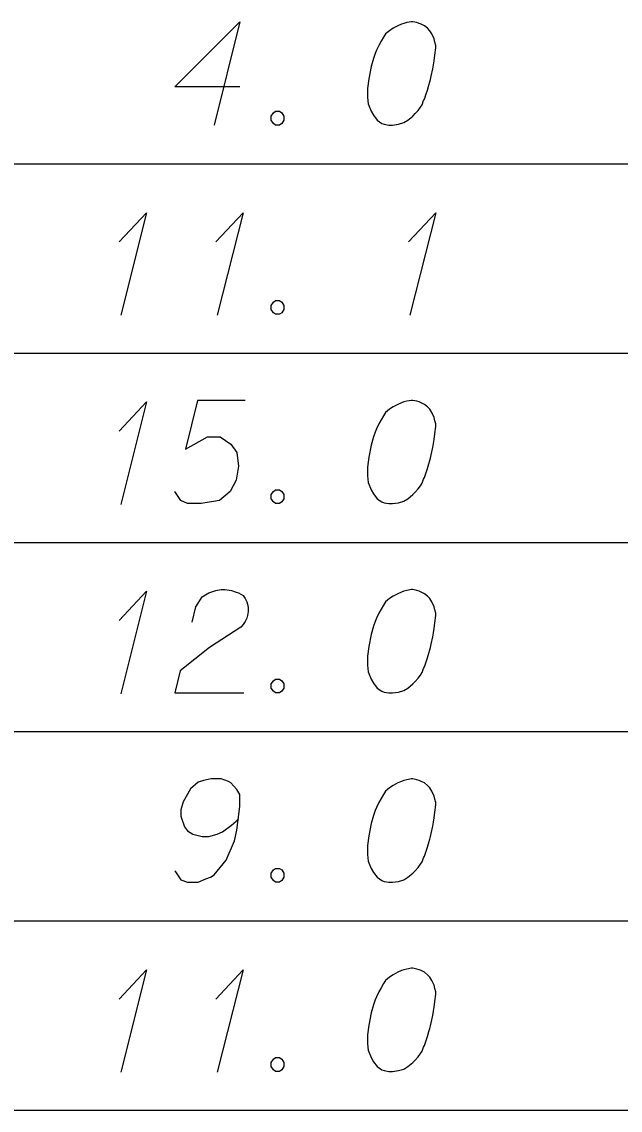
# Model space of a CAD drawing. Extents: x 2074207 to 2076812, y 516372 to 523312.
# Drawn here: x 2076621.8 to 2076649.6, y 517187.7 to 517238.3 of the extents above; entities that cross this region are included whole.
import ezdxf

# ---------------------------------------------------------------- set-up
doc = ezdxf.new("R2010")
doc.units = 0
for name, color, linetype in [('Prop DirtTable_ Soil Test Results - Outline (Major)', 7, 'Continuous'), ('Prop DirtTable_ Soil Test Results - Outline (Minor)', 7, 'Continuous'), ('Prop DirtTable_ Soil Test Results - Tx (Sample Data)', 7, 'Continuous')]:
    doc.layers.add(name, color=color, linetype=linetype)

msp = doc.modelspace()

# ---------------------------------------------------------------- linework, layer by layer
at = {"layer": 'Prop DirtTable_ Soil Test Results - Outline (Major)'}
msp.add_line((2076260.609, 517187.696), (2076811.903, 517187.696), dxfattribs=at)
at = {"layer": 'Prop DirtTable_ Soil Test Results - Outline (Minor)'}
for p, q in [((2076260.609, 517231.696), (2076811.903, 517231.696)), ((2076260.609, 517231.696), (2076811.903, 517231.696)), ((2076260.609, 517222.896), (2076811.903, 517222.896)), ((2076260.609, 517222.896), (2076811.903, 517222.896)), ((2076260.609, 517214.096), (2076811.903, 517214.096)), ((2076260.609, 517214.096), (2076811.903, 517214.096)), ((2076260.609, 517205.296), (2076811.903, 517205.296)), ((2076260.609, 517205.296), (2076811.903, 517205.296)), ((2076260.609, 517196.496), (2076811.903, 517196.496)), ((2076260.609, 517196.496), (2076811.903, 517196.496)), ((2076260.609, 517187.696), (2076811.903, 517187.696))]:
    msp.add_line(p, q, dxfattribs=at)
at = {"layer": 'Prop DirtTable_ Soil Test Results - Tx (Sample Data)'}
for points in [[(2076631.909, 517235.274), (2076628.876, 517235.274), (2076631.909, 517238.298), (2076630.71, 517233.498)], [(2076639.952, 517238.298), (2076639.882, 517238.298), (2076639.67, 517238.26), (2076639.529, 517238.222), (2076639.423, 517238.185), (2076639.247, 517238.109), (2076639.035, 517237.996), (2076638.859, 517237.882), (2076638.682, 517237.731), (2076638.576, 517237.58), (2076638.471, 517237.391), (2076638.365, 517237.202), (2076638.259, 517236.975), (2076638.188, 517236.824), (2076638.118, 517236.597), (2076638.012, 517236.219), (2076637.906, 517235.652), (2076637.836, 517235.199), (2076637.836, 517234.783), (2076637.871, 517234.481), (2076638.012, 517234.141), (2076638.118, 517233.952), (2076638.294, 517233.725), (2076638.506, 517233.574), (2076638.612, 517233.536), (2076638.823, 517233.498), (2076639, 517233.498), (2076639.282, 517233.536), (2076639.529, 517233.611), (2076639.705, 517233.725), (2076639.952, 517233.914), (2076640.058, 517234.027), (2076640.199, 517234.178), (2076640.305, 517234.329), (2076640.375, 517234.443), (2076640.446, 517234.632), (2076640.481, 517234.707), (2076640.552, 517234.896), (2076640.622, 517235.123), (2076640.693, 517235.35), (2076640.728, 517235.501), (2076640.763, 517235.615), (2076640.799, 517235.766), (2076640.869, 517236.106), (2076640.905, 517236.295), (2076640.94, 517236.484), (2076640.975, 517236.748), (2076641.01, 517237.089), (2076641.01, 517237.202), (2076640.975, 517237.353), (2076640.94, 517237.504), (2076640.834, 517237.731), (2076640.728, 517237.882), (2076640.622, 517237.996), (2076640.481, 517238.109), (2076640.34, 517238.185), (2076640.234, 517238.222), (2076640.129, 517238.26), (2076639.952, 517238.298)], [(2076633.567, 517234.141), (2076633.744, 517234.141), (2076633.849, 517234.065), (2076633.955, 517233.914), (2076633.955, 517233.725), (2076633.849, 517233.574), (2076633.744, 517233.498), (2076633.567, 517233.498), (2076633.461, 517233.574), (2076633.356, 517233.725), (2076633.356, 517233.914), (2076633.461, 517234.065), (2076633.567, 517234.141)], [(2076626.3, 517228.062), (2076627.57, 517229.422), (2076626.371, 517224.66)], [(2076630.78, 517228.062), (2076632.05, 517229.422), (2076630.851, 517224.66)], [(2076639.74, 517228.062), (2076641.01, 517229.422), (2076639.811, 517224.66)], [(2076633.567, 517225.341), (2076633.744, 517225.341), (2076633.849, 517225.265), (2076633.955, 517225.114), (2076633.955, 517224.925), (2076633.849, 517224.774), (2076633.744, 517224.698), (2076633.567, 517224.698), (2076633.461, 517224.774), (2076633.356, 517224.925), (2076633.356, 517225.114), (2076633.461, 517225.265), (2076633.567, 517225.341)], [(2076626.3, 517219.262), (2076627.57, 517220.622), (2076626.371, 517215.86)], [(2076632.156, 517220.698), (2076629.934, 517220.698), (2076629.369, 517218.43), (2076630.392, 517218.997), (2076630.992, 517218.997), (2076631.486, 517218.657), (2076631.768, 517218.279), (2076631.839, 517217.637), (2076631.733, 517216.994), (2076631.451, 517216.465), (2076630.957, 517216.049), (2076630.11, 517215.898), (2076629.475, 517215.898), (2076629.158, 517216.049), (2076628.876, 517216.465)], [(2076639.952, 517220.698), (2076639.882, 517220.698), (2076639.67, 517220.66), (2076639.529, 517220.622), (2076639.423, 517220.585), (2076639.247, 517220.509), (2076639.035, 517220.396), (2076638.859, 517220.282), (2076638.682, 517220.131), (2076638.576, 517219.98), (2076638.471, 517219.791), (2076638.365, 517219.602), (2076638.259, 517219.375), (2076638.188, 517219.224), (2076638.118, 517218.997), (2076638.012, 517218.619), (2076637.906, 517218.052), (2076637.836, 517217.599), (2076637.836, 517217.183), (2076637.871, 517216.881), (2076638.012, 517216.541), (2076638.118, 517216.352), (2076638.294, 517216.125), (2076638.506, 517215.974), (2076638.612, 517215.936), (2076638.823, 517215.898), (2076639, 517215.898), (2076639.282, 517215.936), (2076639.529, 517216.011), (2076639.705, 517216.125), (2076639.952, 517216.314), (2076640.058, 517216.427), (2076640.199, 517216.578), (2076640.305, 517216.729), (2076640.375, 517216.843), (2076640.446, 517217.032), (2076640.481, 517217.107), (2076640.552, 517217.296), (2076640.622, 517217.523), (2076640.693, 517217.75), (2076640.728, 517217.901), (2076640.763, 517218.015), (2076640.799, 517218.166), (2076640.869, 517218.506), (2076640.905, 517218.695), (2076640.94, 517218.884), (2076640.975, 517219.148), (2076641.01, 517219.489), (2076641.01, 517219.602), (2076640.975, 517219.753), (2076640.94, 517219.904), (2076640.834, 517220.131), (2076640.728, 517220.282), (2076640.622, 517220.396), (2076640.481, 517220.509), (2076640.34, 517220.585), (2076640.234, 517220.622), (2076640.129, 517220.66), (2076639.952, 517220.698)], [(2076633.567, 517216.541), (2076633.744, 517216.541), (2076633.849, 517216.465), (2076633.955, 517216.314), (2076633.955, 517216.125), (2076633.849, 517215.974), (2076633.744, 517215.898), (2076633.567, 517215.898), (2076633.461, 517215.974), (2076633.356, 517216.125), (2076633.356, 517216.314), (2076633.461, 517216.465), (2076633.567, 517216.541)], [(2076626.3, 517210.462), (2076627.57, 517211.822), (2076626.371, 517207.06)], [(2076629.687, 517210.386), (2076629.863, 517211.104), (2076630.146, 517211.558), (2076630.463, 517211.747), (2076630.78, 517211.86), (2076631.027, 517211.898), (2076631.204, 517211.898), (2076631.521, 517211.86), (2076631.733, 517211.785), (2076631.839, 517211.747), (2076632.05, 517211.633), (2076632.156, 517211.482), (2076632.227, 517211.331), (2076632.262, 517211.218), (2076632.297, 517211.067), (2076632.297, 517210.878), (2076632.262, 517210.689), (2076632.227, 517210.575), (2076632.156, 517210.424), (2076632.05, 517210.273), (2076631.945, 517210.159), (2076630.498, 517209.215), (2076629.123, 517208.118), (2076628.876, 517207.098), (2076632.086, 517207.098)], [(2076639.952, 517211.898), (2076639.882, 517211.898), (2076639.67, 517211.86), (2076639.529, 517211.822), (2076639.423, 517211.785), (2076639.247, 517211.709), (2076639.035, 517211.596), (2076638.859, 517211.482), (2076638.682, 517211.331), (2076638.576, 517211.18), (2076638.471, 517210.991), (2076638.365, 517210.802), (2076638.259, 517210.575), (2076638.188, 517210.424), (2076638.118, 517210.197), (2076638.012, 517209.819), (2076637.906, 517209.252), (2076637.836, 517208.799), (2076637.836, 517208.383), (2076637.871, 517208.081), (2076638.012, 517207.741), (2076638.118, 517207.552), (2076638.294, 517207.325), (2076638.506, 517207.174), (2076638.612, 517207.136), (2076638.823, 517207.098), (2076639, 517207.098), (2076639.282, 517207.136), (2076639.529, 517207.211), (2076639.705, 517207.325), (2076639.952, 517207.514), (2076640.058, 517207.627), (2076640.199, 517207.778), (2076640.305, 517207.929), (2076640.375, 517208.043), (2076640.446, 517208.232), (2076640.481, 517208.307), (2076640.552, 517208.496), (2076640.622, 517208.723), (2076640.693, 517208.95), (2076640.728, 517209.101), (2076640.763, 517209.215), (2076640.799, 517209.366), (2076640.869, 517209.706), (2076640.905, 517209.895), (2076640.94, 517210.084), (2076640.975, 517210.348), (2076641.01, 517210.689), (2076641.01, 517210.802), (2076640.975, 517210.953), (2076640.94, 517211.104), (2076640.834, 517211.331), (2076640.728, 517211.482), (2076640.622, 517211.596), (2076640.481, 517211.709), (2076640.34, 517211.785), (2076640.234, 517211.822), (2076640.129, 517211.86), (2076639.952, 517211.898)], [(2076633.567, 517207.741), (2076633.744, 517207.741), (2076633.849, 517207.665), (2076633.955, 517207.514), (2076633.955, 517207.325), (2076633.849, 517207.174), (2076633.744, 517207.098), (2076633.567, 517207.098), (2076633.461, 517207.174), (2076633.356, 517207.325), (2076633.356, 517207.514), (2076633.461, 517207.665), (2076633.567, 517207.741)], [(2076628.876, 517198.827), (2076629.158, 517198.411), (2076629.475, 517198.298), (2076629.969, 517198.298), (2076630.322, 517198.449), (2076630.534, 517198.525), (2076630.71, 517198.638), (2076631.274, 517199.318), (2076631.662, 517200.226), (2076631.768, 517200.717), (2076631.909, 517201.813), (2076631.909, 517202.38), (2076631.768, 517202.607), (2076631.486, 517202.909), (2076631.38, 517202.985), (2076631.027, 517203.098), (2076630.569, 517203.098), (2076630.216, 517203.022), (2076629.969, 517202.947), (2076629.616, 517202.644), (2076629.264, 517202.04), (2076629.158, 517201.662), (2076629.158, 517201.359), (2076629.334, 517200.868), (2076629.475, 517200.679), (2076629.722, 517200.528), (2076630.146, 517200.415), (2076630.463, 517200.415), (2076630.851, 517200.528), (2076631.098, 517200.641), (2076631.521, 517200.944), (2076631.733, 517201.133), (2076631.839, 517201.246)], [(2076639.952, 517203.098), (2076639.882, 517203.098), (2076639.67, 517203.06), (2076639.529, 517203.022), (2076639.423, 517202.985), (2076639.247, 517202.909), (2076639.035, 517202.796), (2076638.859, 517202.682), (2076638.682, 517202.531), (2076638.576, 517202.38), (2076638.471, 517202.191), (2076638.365, 517202.002), (2076638.259, 517201.775), (2076638.188, 517201.624), (2076638.118, 517201.397), (2076638.012, 517201.019), (2076637.906, 517200.452), (2076637.836, 517199.999), (2076637.836, 517199.583), (2076637.871, 517199.281), (2076638.012, 517198.941), (2076638.118, 517198.752), (2076638.294, 517198.525), (2076638.506, 517198.374), (2076638.612, 517198.336), (2076638.823, 517198.298), (2076639, 517198.298), (2076639.282, 517198.336), (2076639.529, 517198.411), (2076639.705, 517198.525), (2076639.952, 517198.714), (2076640.058, 517198.827), (2076640.199, 517198.978), (2076640.305, 517199.129), (2076640.375, 517199.243), (2076640.446, 517199.432), (2076640.481, 517199.507), (2076640.552, 517199.696), (2076640.622, 517199.923), (2076640.693, 517200.15), (2076640.728, 517200.301), (2076640.763, 517200.415), (2076640.799, 517200.566), (2076640.869, 517200.906), (2076640.905, 517201.095), (2076640.94, 517201.284), (2076640.975, 517201.548), (2076641.01, 517201.889), (2076641.01, 517202.002), (2076640.975, 517202.153), (2076640.94, 517202.304), (2076640.834, 517202.531), (2076640.728, 517202.682), (2076640.622, 517202.796), (2076640.481, 517202.909), (2076640.34, 517202.985), (2076640.234, 517203.022), (2076640.129, 517203.06), (2076639.952, 517203.098)], [(2076633.567, 517198.941), (2076633.744, 517198.941), (2076633.849, 517198.865), (2076633.955, 517198.714), (2076633.955, 517198.525), (2076633.849, 517198.374), (2076633.744, 517198.298), (2076633.567, 517198.298), (2076633.461, 517198.374), (2076633.356, 517198.525), (2076633.356, 517198.714), (2076633.461, 517198.865), (2076633.567, 517198.941)], [(2076639.952, 517194.298), (2076639.882, 517194.298), (2076639.67, 517194.26), (2076639.529, 517194.222), (2076639.423, 517194.185), (2076639.247, 517194.109), (2076639.035, 517193.996), (2076638.859, 517193.882), (2076638.682, 517193.731), (2076638.576, 517193.58), (2076638.471, 517193.391), (2076638.365, 517193.202), (2076638.259, 517192.975), (2076638.188, 517192.824), (2076638.118, 517192.597), (2076638.012, 517192.219), (2076637.906, 517191.652), (2076637.836, 517191.199), (2076637.836, 517190.783), (2076637.871, 517190.481), (2076638.012, 517190.141), (2076638.118, 517189.952), (2076638.294, 517189.725), (2076638.506, 517189.574), (2076638.612, 517189.536), (2076638.823, 517189.498), (2076639, 517189.498), (2076639.282, 517189.536), (2076639.529, 517189.611), (2076639.705, 517189.725), (2076639.952, 517189.914), (2076640.058, 517190.027), (2076640.199, 517190.178), (2076640.305, 517190.329), (2076640.375, 517190.443), (2076640.446, 517190.632), (2076640.481, 517190.707), (2076640.552, 517190.896), (2076640.622, 517191.123), (2076640.693, 517191.35), (2076640.728, 517191.501), (2076640.763, 517191.615), (2076640.799, 517191.766), (2076640.869, 517192.106), (2076640.905, 517192.295), (2076640.94, 517192.484), (2076640.975, 517192.748), (2076641.01, 517193.089), (2076641.01, 517193.202), (2076640.975, 517193.353), (2076640.94, 517193.504), (2076640.834, 517193.731), (2076640.728, 517193.882), (2076640.622, 517193.996), (2076640.481, 517194.109), (2076640.34, 517194.185), (2076640.234, 517194.222), (2076640.129, 517194.26), (2076639.952, 517194.298)], [(2076626.3, 517192.862), (2076627.57, 517194.222), (2076626.371, 517189.46)], [(2076630.78, 517192.862), (2076632.05, 517194.222), (2076630.851, 517189.46)], [(2076633.567, 517190.141), (2076633.744, 517190.141), (2076633.849, 517190.065), (2076633.955, 517189.914), (2076633.955, 517189.725), (2076633.849, 517189.574), (2076633.744, 517189.498), (2076633.567, 517189.498), (2076633.461, 517189.574), (2076633.356, 517189.725), (2076633.356, 517189.914), (2076633.461, 517190.065), (2076633.567, 517190.141)]]:
    msp.add_lwpolyline(points, dxfattribs=at)

doc.saveas('drawing.dxf')
